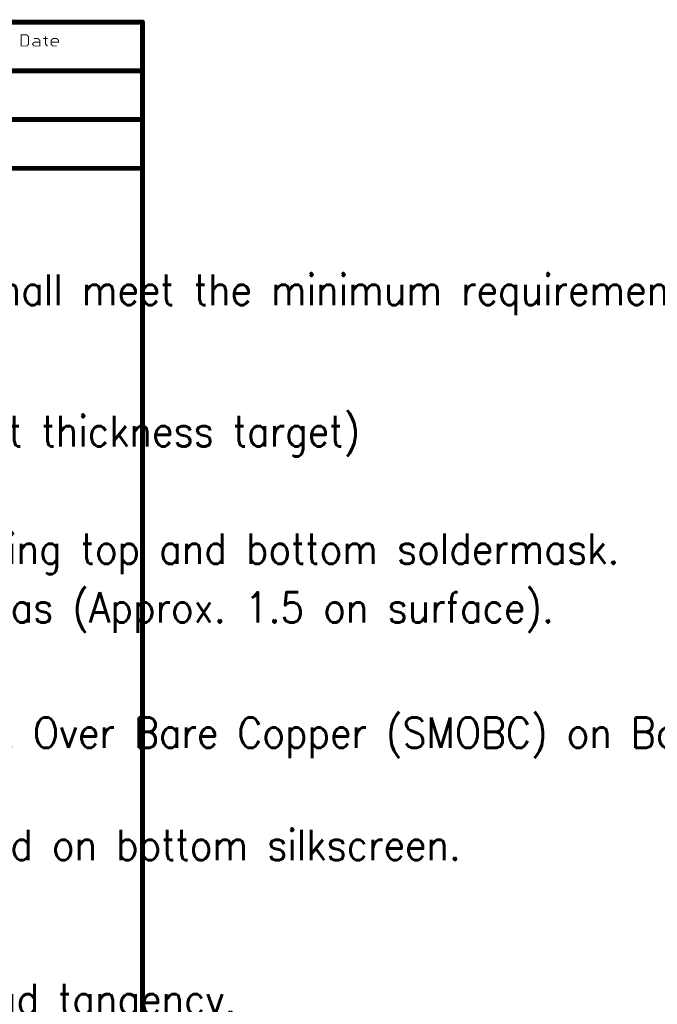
# Model space of a CAD drawing. Header units: millimetres. Extents: x -1.5 to 11.1, y -3 to 5.
# Tile 323 of 323: x 8.5 to 11.1, y 1 to 5. Entities that reach past the tile are written whole.
import ezdxf

# ---------------------------------------------------------------- set-up
doc = ezdxf.new("R2010")
doc.units = ezdxf.units.MM
doc.header["$MEASUREMENT"] = 0
doc.layers.add('Document', color=7, linetype='Continuous', true_color=0x7f7f00)
doc.styles.add('textstyle30', font='standard')
doc.styles.add('textstyle35', font='standard')
doc.styles.add('textstyle39', font='standard')
doc.styles.add('textstyle41', font='standard')
doc.styles.add('textstyle46', font='standard')
doc.styles.add('textstyle50', font='standard')
doc.styles.add('textstyle56', font='standard')

# ---------------------------------------------------------------- blocks, each defined once
blk = doc.blocks.new('PCB_F___30T_20G_16D_4003_1')
at = {"layer": 'Document'}
for points in [[(8.4, 5.027, 0.02, 0.02, 0), (9, 5.027, 0.02, 0.02, 0)], [(9, 4.827, 0.02, 0.02, 0), (9, 5.027, 0.02, 0.02, 0)], [(8.995, 5.027, 0.01, 0.01, -1), (9.005, 5.027, 0.01, 0.01, 0)], [(9, 5.032, 0.01, 0.01, -1), (9, 5.022, 0.01, 0.01, 0)], [(8.502, 4.929, 0.004, 0.004, 0), (8.502, 4.975039, 0.004, 0.004, 0)], [(8.502, 4.975039, 0.004, 0.004, 0), (8.52502, 4.975039, 0.004, 0.004, 0)], [(8.501, 4.975039, 0.002, 0.002, -1), (8.503, 4.975039, 0.002, 0.002, 0)], [(8.502, 4.974039, 0.002, 0.002, -1), (8.502, 4.976039, 0.002, 0.002, 0)], [(8.524312, 4.974332, 0.002, 0.002, -1), (8.525727, 4.975746, 0.002, 0.002, 0)], [(8.52502, 4.975039, 0.004, 0.004, 0), (8.532693, 4.967366, 0.004, 0.004, 0)], [(8.52502, 4.976039, 0.002, 0.002, -1), (8.52502, 4.974039, 0.002, 0.002, 0)], [(8.52502, 4.929, 0.004, 0.004, 0), (8.532693, 4.936673, 0.004, 0.004, 0)], [(8.532693, 4.936673, 0.004, 0.004, 0), (8.532693, 4.967366, 0.004, 0.004, 0)], [(8.531693, 4.967366, 0.002, 0.002, -1), (8.533693, 4.967366, 0.002, 0.002, 0)], [(8.533693, 4.936673, 0.002, 0.002, -1), (8.531693, 4.936673, 0.002, 0.002, 0)], [(8.5334, 4.968073, 0.002, 0.002, -1), (8.531986, 4.966659, 0.002, 0.002, 0)], [(8.531986, 4.93738, 0.002, 0.002, -1), (8.5334, 4.935966, 0.002, 0.002, 0)], [(8.548039, 4.936673, 0.004, 0.004, 0), (8.555712, 4.944346, 0.004, 0.004, 0)], [(8.548039, 4.936673, 0.004, 0.004, 0), (8.555712, 4.929, 0.004, 0.004, 0)], [(8.547332, 4.935966, 0.002, 0.002, -1), (8.548746, 4.93738, 0.002, 0.002, 0)], [(8.548746, 4.935966, 0.002, 0.002, -1), (8.547332, 4.93738, 0.002, 0.002, 0)], [(8.555712, 4.959693, 0.004, 0.004, 0), (8.571059, 4.959693, 0.004, 0.004, 0)], [(8.555712, 4.958693, 0.002, 0.002, -1), (8.555712, 4.960693, 0.002, 0.002, 0)], [(8.555712, 4.944346, 0.004, 0.004, 0), (8.578732, 4.944346, 0.004, 0.004, 0)], [(8.555712, 4.943346, 0.002, 0.002, -1), (8.555712, 4.945346, 0.002, 0.002, 0)], [(8.555005, 4.945053, 0.002, 0.002, -1), (8.556419, 4.943639, 0.002, 0.002, 0)], [(8.571059, 4.959693, 0.004, 0.004, 0), (8.578732, 4.95202, 0.004, 0.004, 0)], [(8.570352, 4.958986, 0.002, 0.002, -1), (8.571766, 4.9604, 0.002, 0.002, 0)], [(8.571059, 4.960693, 0.002, 0.002, -1), (8.571059, 4.958693, 0.002, 0.002, 0)], [(8.578732, 4.929, 0.004, 0.004, 0), (8.578732, 4.95202, 0.004, 0.004, 0)], [(8.577732, 4.95202, 0.002, 0.002, -1), (8.579732, 4.95202, 0.002, 0.002, 0)], [(8.579439, 4.952727, 0.002, 0.002, -1), (8.578025, 4.951312, 0.002, 0.002, 0)], [(8.578732, 4.945346, 0.002, 0.002, -1), (8.578732, 4.943346, 0.002, 0.002, 0)], [(8.594078, 4.959693, 0.004, 0.004, 0), (8.609425, 4.959693, 0.004, 0.004, 0)], [(8.594078, 4.958693, 0.002, 0.002, -1), (8.594078, 4.960693, 0.002, 0.002, 0)], [(8.601044, 4.935966, 0.002, 0.002, -1), (8.602459, 4.93738, 0.002, 0.002, 0)], [(8.601752, 4.936673, 0.004, 0.004, 0), (8.601752, 4.967366, 0.004, 0.004, 0)], [(8.600752, 4.967366, 0.002, 0.002, -1), (8.602752, 4.967366, 0.002, 0.002, 0)], [(8.601752, 4.936673, 0.004, 0.004, 0), (8.609425, 4.929, 0.004, 0.004, 0)], [(8.602752, 4.936673, 0.002, 0.002, -1), (8.600752, 4.936673, 0.002, 0.002, 0)], [(8.609425, 4.960693, 0.002, 0.002, -1), (8.609425, 4.958693, 0.002, 0.002, 0)], [(8.624771, 4.95202, 0.004, 0.004, 0), (8.632444, 4.959693, 0.004, 0.004, 0)], [(8.624771, 4.936673, 0.004, 0.004, 0), (8.624771, 4.95202, 0.004, 0.004, 0)], [(8.623771, 4.95202, 0.002, 0.002, -1), (8.625771, 4.95202, 0.002, 0.002, 0)], [(8.625478, 4.951312, 0.002, 0.002, -1), (8.624064, 4.952727, 0.002, 0.002, 0)], [(8.624771, 4.944346, 0.004, 0.004, 0), (8.655464, 4.944346, 0.004, 0.004, 0)], [(8.624771, 4.943346, 0.002, 0.002, -1), (8.624771, 4.945346, 0.002, 0.002, 0)], [(8.624771, 4.936673, 0.004, 0.004, 0), (8.632444, 4.929, 0.004, 0.004, 0)], [(8.624064, 4.935966, 0.002, 0.002, -1), (8.625478, 4.93738, 0.002, 0.002, 0)], [(8.625771, 4.936673, 0.002, 0.002, -1), (8.623771, 4.936673, 0.002, 0.002, 0)], [(8.632444, 4.959693, 0.004, 0.004, 0), (8.647791, 4.959693, 0.004, 0.004, 0)], [(8.632444, 4.958693, 0.002, 0.002, -1), (8.632444, 4.960693, 0.002, 0.002, 0)], [(8.631737, 4.9604, 0.002, 0.002, -1), (8.633152, 4.958986, 0.002, 0.002, 0)], [(8.647791, 4.959693, 0.004, 0.004, 0), (8.655464, 4.95202, 0.004, 0.004, 0)], [(8.647084, 4.958986, 0.002, 0.002, -1), (8.648498, 4.9604, 0.002, 0.002, 0)], [(8.647791, 4.960693, 0.002, 0.002, -1), (8.647791, 4.958693, 0.002, 0.002, 0)], [(8.655464, 4.944346, 0.004, 0.004, 0), (8.655464, 4.95202, 0.004, 0.004, 0)], [(8.654464, 4.95202, 0.002, 0.002, -1), (8.656464, 4.95202, 0.002, 0.002, 0)], [(8.656464, 4.944346, 0.002, 0.002, -1), (8.654464, 4.944346, 0.002, 0.002, 0)], [(8.656171, 4.952727, 0.002, 0.002, -1), (8.654757, 4.951312, 0.002, 0.002, 0)], [(8.655464, 4.945346, 0.002, 0.002, -1), (8.655464, 4.943346, 0.002, 0.002, 0)], [(8.502, 4.929, 0.004, 0.004, 0), (8.52502, 4.929, 0.004, 0.004, 0)], [(8.502, 4.928, 0.002, 0.002, -1), (8.502, 4.93, 0.002, 0.002, 0)], [(8.503, 4.929, 0.002, 0.002, -1), (8.501, 4.929, 0.002, 0.002, 0)], [(8.525727, 4.928293, 0.002, 0.002, -1), (8.524312, 4.929707, 0.002, 0.002, 0)], [(8.52502, 4.93, 0.002, 0.002, -1), (8.52502, 4.928, 0.002, 0.002, 0)], [(8.555712, 4.929, 0.004, 0.004, 0), (8.578732, 4.929, 0.004, 0.004, 0)], [(8.555712, 4.928, 0.002, 0.002, -1), (8.555712, 4.93, 0.002, 0.002, 0)], [(8.556419, 4.929707, 0.002, 0.002, -1), (8.555005, 4.928293, 0.002, 0.002, 0)], [(8.579732, 4.929, 0.002, 0.002, -1), (8.577732, 4.929, 0.002, 0.002, 0)], [(8.578732, 4.93, 0.002, 0.002, -1), (8.578732, 4.928, 0.002, 0.002, 0)], [(8.610132, 4.929707, 0.002, 0.002, -1), (8.608718, 4.928293, 0.002, 0.002, 0)], [(8.632444, 4.929, 0.004, 0.004, 0), (8.647791, 4.929, 0.004, 0.004, 0)], [(8.632444, 4.928, 0.002, 0.002, -1), (8.632444, 4.93, 0.002, 0.002, 0)], [(8.633151, 4.929707, 0.002, 0.002, -1), (8.631737, 4.928293, 0.002, 0.002, 0)], [(8.647791, 4.93, 0.002, 0.002, -1), (8.647791, 4.928, 0.002, 0.002, 0)], [(6.5, 4.827, 0.02, 0.02, 0), (9, 4.827, 0.02, 0.02, 0)], [(9, 4.627, 0.02, 0.02, 0), (9, 4.827, 0.02, 0.02, 0)], [(8.995, 4.827, 0.01, 0.01, -1), (9.005, 4.827, 0.01, 0.01, 0)], [(9.005, 4.827, 0.01, 0.01, -1), (8.995, 4.827, 0.01, 0.01, 0)], [(9, 4.832, 0.01, 0.01, -1), (9, 4.822, 0.01, 0.01, 0)], [(6.5, 4.627, 0.02, 0.02, 0), (9, 4.627, 0.02, 0.02, 0)], [(9, 4.427, 0.02, 0.02, 0), (9, 4.627, 0.02, 0.02, 0)], [(8.995, 4.627, 0.01, 0.01, -1), (9.005, 4.627, 0.01, 0.01, 0)], [(9.005, 4.627, 0.01, 0.01, -1), (8.995, 4.627, 0.01, 0.01, 0)], [(9, 4.632, 0.01, 0.01, -1), (9, 4.622, 0.01, 0.01, 0)], [(8.4, 4.427, 0.02, 0.02, 0), (9, 4.427, 0.02, 0.02, 0)], [(9, -0.173, 0.02, 0.02, 0), (9, 4.427, 0.02, 0.02, 0)], [(8.995, 4.427, 0.01, 0.01, -1), (9.005, 4.427, 0.01, 0.01, 0)], [(9.005, 4.427, 0.01, 0.01, -1), (8.995, 4.427, 0.01, 0.01, 0)], [(9, 4.432, 0.01, 0.01, -1), (9, 4.422, 0.01, 0.01, 0)]]:
    blk.add_lwpolyline(points, format="xyseb", dxfattribs=at)
for points in [[(8.995, 5.027, 0.01, 0.01, 1), (9.005, 5.027, 0.01, 0.01, 1)], [(8.995, 5.027, 0.01, 0.01, 1), (9.005, 5.027, 0.01, 0.01, 1)], [(8.9925, 5.027, 0.005, 0.005, 1), (8.9975, 5.027, 0.005, 0.005, 1)], [(8.9975, 5.032, 0.005, 0.005, 1), (9.0025, 5.032, 0.005, 0.005, 1)], [(8.9975, 5.022, 0.005, 0.005, 1), (9.0025, 5.022, 0.005, 0.005, 1)], [(9.0025, 5.027, 0.005, 0.005, 1), (9.0075, 5.027, 0.005, 0.005, 1)], [(8.501, 4.975039, 0.002, 0.002, 1), (8.503, 4.975039, 0.002, 0.002, 1)], [(8.501, 4.975039, 0.002, 0.002, 1), (8.503, 4.975039, 0.002, 0.002, 1)], [(8.5005, 4.975039, 0.001, 0.001, 1), (8.5015, 4.975039, 0.001, 0.001, 1)], [(8.5015, 4.976039, 0.001, 0.001, 1), (8.5025, 4.976039, 0.001, 0.001, 1)], [(8.5015, 4.974039, 0.001, 0.001, 1), (8.5025, 4.974039, 0.001, 0.001, 1)], [(8.5025, 4.975039, 0.001, 0.001, 1), (8.5035, 4.975039, 0.001, 0.001, 1)], [(8.52402, 4.975039, 0.002, 0.002, 1), (8.52602, 4.975039, 0.002, 0.002, 1)], [(8.52402, 4.975039, 0.002, 0.002, 1), (8.52602, 4.975039, 0.002, 0.002, 1)], [(8.523812, 4.974332, 0.001, 0.001, 1), (8.524812, 4.974332, 0.001, 0.001, 1)], [(8.52452, 4.976039, 0.001, 0.001, 1), (8.52552, 4.976039, 0.001, 0.001, 1)], [(8.52452, 4.974039, 0.001, 0.001, 1), (8.52552, 4.974039, 0.001, 0.001, 1)], [(8.525227, 4.975746, 0.001, 0.001, 1), (8.526227, 4.975746, 0.001, 0.001, 1)], [(8.531693, 4.967366, 0.002, 0.002, 1), (8.533693, 4.967366, 0.002, 0.002, 1)], [(8.531693, 4.967366, 0.002, 0.002, 1), (8.533693, 4.967366, 0.002, 0.002, 1)], [(8.531193, 4.967366, 0.001, 0.001, 1), (8.532193, 4.967366, 0.001, 0.001, 1)], [(8.531693, 4.936673, 0.002, 0.002, 1), (8.533693, 4.936673, 0.002, 0.002, 1)], [(8.531693, 4.936673, 0.002, 0.002, 1), (8.533693, 4.936673, 0.002, 0.002, 1)], [(8.531193, 4.936673, 0.001, 0.001, 1), (8.532193, 4.936673, 0.001, 0.001, 1)], [(8.531486, 4.966659, 0.001, 0.001, 1), (8.532486, 4.966659, 0.001, 0.001, 1)], [(8.531486, 4.93738, 0.001, 0.001, 1), (8.532486, 4.93738, 0.001, 0.001, 1)], [(8.5329, 4.968073, 0.001, 0.001, 1), (8.5339, 4.968073, 0.001, 0.001, 1)], [(8.5329, 4.935966, 0.001, 0.001, 1), (8.5339, 4.935966, 0.001, 0.001, 1)], [(8.533193, 4.967366, 0.001, 0.001, 1), (8.534193, 4.967366, 0.001, 0.001, 1)], [(8.533193, 4.936673, 0.001, 0.001, 1), (8.534193, 4.936673, 0.001, 0.001, 1)], [(8.547039, 4.936673, 0.002, 0.002, 1), (8.549039, 4.936673, 0.002, 0.002, 1)], [(8.547039, 4.936673, 0.002, 0.002, 1), (8.549039, 4.936673, 0.002, 0.002, 1)], [(8.546832, 4.93738, 0.001, 0.001, 1), (8.547832, 4.93738, 0.001, 0.001, 1)], [(8.546832, 4.935966, 0.001, 0.001, 1), (8.547832, 4.935966, 0.001, 0.001, 1)], [(8.548246, 4.93738, 0.001, 0.001, 1), (8.549246, 4.93738, 0.001, 0.001, 1)], [(8.548246, 4.935966, 0.001, 0.001, 1), (8.549246, 4.935966, 0.001, 0.001, 1)], [(8.554712, 4.959693, 0.002, 0.002, 1), (8.556712, 4.959693, 0.002, 0.002, 1)], [(8.554712, 4.944346, 0.002, 0.002, 1), (8.556712, 4.944346, 0.002, 0.002, 1)], [(8.554712, 4.944346, 0.002, 0.002, 1), (8.556712, 4.944346, 0.002, 0.002, 1)], [(8.554505, 4.945053, 0.001, 0.001, 1), (8.555505, 4.945053, 0.001, 0.001, 1)], [(8.555212, 4.960693, 0.001, 0.001, 1), (8.556212, 4.960693, 0.001, 0.001, 1)], [(8.555212, 4.958693, 0.001, 0.001, 1), (8.556212, 4.958693, 0.001, 0.001, 1)], [(8.555212, 4.945346, 0.001, 0.001, 1), (8.556212, 4.945346, 0.001, 0.001, 1)], [(8.555212, 4.943346, 0.001, 0.001, 1), (8.556212, 4.943346, 0.001, 0.001, 1)], [(8.555919, 4.943639, 0.001, 0.001, 1), (8.556919, 4.943639, 0.001, 0.001, 1)], [(8.570059, 4.959693, 0.002, 0.002, 1), (8.572059, 4.959693, 0.002, 0.002, 1)], [(8.570059, 4.959693, 0.002, 0.002, 1), (8.572059, 4.959693, 0.002, 0.002, 1)], [(8.569852, 4.958986, 0.001, 0.001, 1), (8.570852, 4.958986, 0.001, 0.001, 1)], [(8.570559, 4.960693, 0.001, 0.001, 1), (8.571559, 4.960693, 0.001, 0.001, 1)], [(8.570559, 4.958693, 0.001, 0.001, 1), (8.571559, 4.958693, 0.001, 0.001, 1)], [(8.571266, 4.9604, 0.001, 0.001, 1), (8.572266, 4.9604, 0.001, 0.001, 1)], [(8.577732, 4.95202, 0.002, 0.002, 1), (8.579732, 4.95202, 0.002, 0.002, 1)], [(8.577732, 4.95202, 0.002, 0.002, 1), (8.579732, 4.95202, 0.002, 0.002, 1)], [(8.577232, 4.95202, 0.001, 0.001, 1), (8.578232, 4.95202, 0.001, 0.001, 1)], [(8.577732, 4.944346, 0.002, 0.002, 1), (8.579732, 4.944346, 0.002, 0.002, 1)], [(8.577525, 4.951312, 0.001, 0.001, 1), (8.578525, 4.951312, 0.001, 0.001, 1)], [(8.578232, 4.945346, 0.001, 0.001, 1), (8.579232, 4.945346, 0.001, 0.001, 1)], [(8.578232, 4.943346, 0.001, 0.001, 1), (8.579232, 4.943346, 0.001, 0.001, 1)], [(8.578939, 4.952727, 0.001, 0.001, 1), (8.579939, 4.952727, 0.001, 0.001, 1)], [(8.579232, 4.95202, 0.001, 0.001, 1), (8.580232, 4.95202, 0.001, 0.001, 1)], [(8.593078, 4.959693, 0.002, 0.002, 1), (8.595078, 4.959693, 0.002, 0.002, 1)], [(8.593578, 4.960693, 0.001, 0.001, 1), (8.594578, 4.960693, 0.001, 0.001, 1)], [(8.593578, 4.958693, 0.001, 0.001, 1), (8.594578, 4.958693, 0.001, 0.001, 1)], [(8.600752, 4.967366, 0.002, 0.002, 1), (8.602752, 4.967366, 0.002, 0.002, 1)], [(8.600252, 4.967366, 0.001, 0.001, 1), (8.601252, 4.967366, 0.001, 0.001, 1)], [(8.600752, 4.936673, 0.002, 0.002, 1), (8.602752, 4.936673, 0.002, 0.002, 1)], [(8.600752, 4.936673, 0.002, 0.002, 1), (8.602752, 4.936673, 0.002, 0.002, 1)], [(8.600252, 4.936673, 0.001, 0.001, 1), (8.601252, 4.936673, 0.001, 0.001, 1)], [(8.600544, 4.935966, 0.001, 0.001, 1), (8.601544, 4.935966, 0.001, 0.001, 1)], [(8.601959, 4.93738, 0.001, 0.001, 1), (8.602959, 4.93738, 0.001, 0.001, 1)], [(8.602252, 4.967366, 0.001, 0.001, 1), (8.603252, 4.967366, 0.001, 0.001, 1)], [(8.602252, 4.936673, 0.001, 0.001, 1), (8.603252, 4.936673, 0.001, 0.001, 1)], [(8.608425, 4.959693, 0.002, 0.002, 1), (8.610425, 4.959693, 0.002, 0.002, 1)], [(8.608925, 4.960693, 0.001, 0.001, 1), (8.609925, 4.960693, 0.001, 0.001, 1)], [(8.608925, 4.958693, 0.001, 0.001, 1), (8.609925, 4.958693, 0.001, 0.001, 1)], [(8.623771, 4.95202, 0.002, 0.002, 1), (8.625771, 4.95202, 0.002, 0.002, 1)], [(8.623771, 4.95202, 0.002, 0.002, 1), (8.625771, 4.95202, 0.002, 0.002, 1)], [(8.623271, 4.95202, 0.001, 0.001, 1), (8.624271, 4.95202, 0.001, 0.001, 1)], [(8.623771, 4.944346, 0.002, 0.002, 1), (8.625771, 4.944346, 0.002, 0.002, 1)], [(8.623771, 4.936673, 0.002, 0.002, 1), (8.625771, 4.936673, 0.002, 0.002, 1)], [(8.623771, 4.936673, 0.002, 0.002, 1), (8.625771, 4.936673, 0.002, 0.002, 1)], [(8.623271, 4.936673, 0.001, 0.001, 1), (8.624271, 4.936673, 0.001, 0.001, 1)], [(8.623564, 4.952727, 0.001, 0.001, 1), (8.624564, 4.952727, 0.001, 0.001, 1)], [(8.623564, 4.935966, 0.001, 0.001, 1), (8.624564, 4.935966, 0.001, 0.001, 1)], [(8.624271, 4.945346, 0.001, 0.001, 1), (8.625271, 4.945346, 0.001, 0.001, 1)], [(8.624271, 4.943346, 0.001, 0.001, 1), (8.625271, 4.943346, 0.001, 0.001, 1)], [(8.624978, 4.951312, 0.001, 0.001, 1), (8.625978, 4.951312, 0.001, 0.001, 1)], [(8.624978, 4.93738, 0.001, 0.001, 1), (8.625978, 4.93738, 0.001, 0.001, 1)], [(8.625271, 4.95202, 0.001, 0.001, 1), (8.626271, 4.95202, 0.001, 0.001, 1)], [(8.625271, 4.936673, 0.001, 0.001, 1), (8.626271, 4.936673, 0.001, 0.001, 1)], [(8.631444, 4.959693, 0.002, 0.002, 1), (8.633444, 4.959693, 0.002, 0.002, 1)], [(8.631444, 4.959693, 0.002, 0.002, 1), (8.633444, 4.959693, 0.002, 0.002, 1)], [(8.631237, 4.9604, 0.001, 0.001, 1), (8.632237, 4.9604, 0.001, 0.001, 1)], [(8.631944, 4.960693, 0.001, 0.001, 1), (8.632944, 4.960693, 0.001, 0.001, 1)], [(8.631944, 4.958693, 0.001, 0.001, 1), (8.632944, 4.958693, 0.001, 0.001, 1)], [(8.632652, 4.958986, 0.001, 0.001, 1), (8.633652, 4.958986, 0.001, 0.001, 1)], [(8.646791, 4.959693, 0.002, 0.002, 1), (8.648791, 4.959693, 0.002, 0.002, 1)], [(8.646791, 4.959693, 0.002, 0.002, 1), (8.648791, 4.959693, 0.002, 0.002, 1)], [(8.646584, 4.958986, 0.001, 0.001, 1), (8.647584, 4.958986, 0.001, 0.001, 1)], [(8.647291, 4.960693, 0.001, 0.001, 1), (8.648291, 4.960693, 0.001, 0.001, 1)], [(8.647291, 4.958693, 0.001, 0.001, 1), (8.648291, 4.958693, 0.001, 0.001, 1)], [(8.647998, 4.9604, 0.001, 0.001, 1), (8.648998, 4.9604, 0.001, 0.001, 1)], [(8.654464, 4.95202, 0.002, 0.002, 1), (8.656464, 4.95202, 0.002, 0.002, 1)], [(8.654464, 4.95202, 0.002, 0.002, 1), (8.656464, 4.95202, 0.002, 0.002, 1)], [(8.653964, 4.95202, 0.001, 0.001, 1), (8.654964, 4.95202, 0.001, 0.001, 1)], [(8.654464, 4.944346, 0.002, 0.002, 1), (8.656464, 4.944346, 0.002, 0.002, 1)], [(8.654464, 4.944346, 0.002, 0.002, 1), (8.656464, 4.944346, 0.002, 0.002, 1)], [(8.653964, 4.944346, 0.001, 0.001, 1), (8.654964, 4.944346, 0.001, 0.001, 1)], [(8.654257, 4.951312, 0.001, 0.001, 1), (8.655257, 4.951312, 0.001, 0.001, 1)], [(8.654964, 4.945346, 0.001, 0.001, 1), (8.655964, 4.945346, 0.001, 0.001, 1)], [(8.654964, 4.943346, 0.001, 0.001, 1), (8.655964, 4.943346, 0.001, 0.001, 1)], [(8.655671, 4.952727, 0.001, 0.001, 1), (8.656671, 4.952727, 0.001, 0.001, 1)], [(8.655964, 4.95202, 0.001, 0.001, 1), (8.656964, 4.95202, 0.001, 0.001, 1)], [(8.655964, 4.944346, 0.001, 0.001, 1), (8.656964, 4.944346, 0.001, 0.001, 1)], [(8.501, 4.929, 0.002, 0.002, 1), (8.503, 4.929, 0.002, 0.002, 1)], [(8.501, 4.929, 0.002, 0.002, 1), (8.503, 4.929, 0.002, 0.002, 1)], [(8.5005, 4.929, 0.001, 0.001, 1), (8.5015, 4.929, 0.001, 0.001, 1)], [(8.5015, 4.93, 0.001, 0.001, 1), (8.5025, 4.93, 0.001, 0.001, 1)], [(8.5015, 4.928, 0.001, 0.001, 1), (8.5025, 4.928, 0.001, 0.001, 1)], [(8.5025, 4.929, 0.001, 0.001, 1), (8.5035, 4.929, 0.001, 0.001, 1)], [(8.52402, 4.929, 0.002, 0.002, 1), (8.52602, 4.929, 0.002, 0.002, 1)], [(8.52402, 4.929, 0.002, 0.002, 1), (8.52602, 4.929, 0.002, 0.002, 1)], [(8.523812, 4.929707, 0.001, 0.001, 1), (8.524812, 4.929707, 0.001, 0.001, 1)], [(8.52452, 4.93, 0.001, 0.001, 1), (8.52552, 4.93, 0.001, 0.001, 1)], [(8.52452, 4.928, 0.001, 0.001, 1), (8.52552, 4.928, 0.001, 0.001, 1)], [(8.525227, 4.928293, 0.001, 0.001, 1), (8.526227, 4.928293, 0.001, 0.001, 1)], [(8.554712, 4.929, 0.002, 0.002, 1), (8.556712, 4.929, 0.002, 0.002, 1)], [(8.554712, 4.929, 0.002, 0.002, 1), (8.556712, 4.929, 0.002, 0.002, 1)], [(8.554505, 4.928293, 0.001, 0.001, 1), (8.555505, 4.928293, 0.001, 0.001, 1)], [(8.555212, 4.93, 0.001, 0.001, 1), (8.556212, 4.93, 0.001, 0.001, 1)], [(8.555212, 4.928, 0.001, 0.001, 1), (8.556212, 4.928, 0.001, 0.001, 1)], [(8.555919, 4.929707, 0.001, 0.001, 1), (8.556919, 4.929707, 0.001, 0.001, 1)], [(8.577732, 4.929, 0.002, 0.002, 1), (8.579732, 4.929, 0.002, 0.002, 1)], [(8.577732, 4.929, 0.002, 0.002, 1), (8.579732, 4.929, 0.002, 0.002, 1)], [(8.577232, 4.929, 0.001, 0.001, 1), (8.578232, 4.929, 0.001, 0.001, 1)], [(8.578232, 4.93, 0.001, 0.001, 1), (8.579232, 4.93, 0.001, 0.001, 1)], [(8.578232, 4.928, 0.001, 0.001, 1), (8.579232, 4.928, 0.001, 0.001, 1)], [(8.579232, 4.929, 0.001, 0.001, 1), (8.580232, 4.929, 0.001, 0.001, 1)], [(8.608425, 4.929, 0.002, 0.002, 1), (8.610425, 4.929, 0.002, 0.002, 1)], [(8.608218, 4.928293, 0.001, 0.001, 1), (8.609218, 4.928293, 0.001, 0.001, 1)], [(8.609632, 4.929707, 0.001, 0.001, 1), (8.610632, 4.929707, 0.001, 0.001, 1)], [(8.631444, 4.929, 0.002, 0.002, 1), (8.633444, 4.929, 0.002, 0.002, 1)], [(8.631444, 4.929, 0.002, 0.002, 1), (8.633444, 4.929, 0.002, 0.002, 1)], [(8.631237, 4.928293, 0.001, 0.001, 1), (8.632237, 4.928293, 0.001, 0.001, 1)], [(8.631944, 4.93, 0.001, 0.001, 1), (8.632944, 4.93, 0.001, 0.001, 1)], [(8.631944, 4.928, 0.001, 0.001, 1), (8.632944, 4.928, 0.001, 0.001, 1)], [(8.632651, 4.929707, 0.001, 0.001, 1), (8.633651, 4.929707, 0.001, 0.001, 1)], [(8.646791, 4.929, 0.002, 0.002, 1), (8.648791, 4.929, 0.002, 0.002, 1)], [(8.647291, 4.93, 0.001, 0.001, 1), (8.648291, 4.93, 0.001, 0.001, 1)], [(8.647291, 4.928, 0.001, 0.001, 1), (8.648291, 4.928, 0.001, 0.001, 1)], [(8.995, 4.827, 0.01, 0.01, 1), (9.005, 4.827, 0.01, 0.01, 1)], [(8.995, 4.827, 0.01, 0.01, 1), (9.005, 4.827, 0.01, 0.01, 1)], [(8.995, 4.827, 0.01, 0.01, 1), (9.005, 4.827, 0.01, 0.01, 1)], [(8.9925, 4.827, 0.005, 0.005, 1), (8.9975, 4.827, 0.005, 0.005, 1)], [(8.9925, 4.827, 0.005, 0.005, 1), (8.9975, 4.827, 0.005, 0.005, 1)], [(8.9975, 4.832, 0.005, 0.005, 1), (9.0025, 4.832, 0.005, 0.005, 1)], [(8.9975, 4.822, 0.005, 0.005, 1), (9.0025, 4.822, 0.005, 0.005, 1)], [(9.0025, 4.827, 0.005, 0.005, 1), (9.0075, 4.827, 0.005, 0.005, 1)], [(9.0025, 4.827, 0.005, 0.005, 1), (9.0075, 4.827, 0.005, 0.005, 1)], [(8.995, 4.627, 0.01, 0.01, 1), (9.005, 4.627, 0.01, 0.01, 1)], [(8.995, 4.627, 0.01, 0.01, 1), (9.005, 4.627, 0.01, 0.01, 1)], [(8.995, 4.627, 0.01, 0.01, 1), (9.005, 4.627, 0.01, 0.01, 1)], [(8.9925, 4.627, 0.005, 0.005, 1), (8.9975, 4.627, 0.005, 0.005, 1)], [(8.9925, 4.627, 0.005, 0.005, 1), (8.9975, 4.627, 0.005, 0.005, 1)], [(8.9975, 4.632, 0.005, 0.005, 1), (9.0025, 4.632, 0.005, 0.005, 1)], [(8.9975, 4.622, 0.005, 0.005, 1), (9.0025, 4.622, 0.005, 0.005, 1)], [(9.0025, 4.627, 0.005, 0.005, 1), (9.0075, 4.627, 0.005, 0.005, 1)], [(9.0025, 4.627, 0.005, 0.005, 1), (9.0075, 4.627, 0.005, 0.005, 1)], [(8.995, 4.427, 0.01, 0.01, 1), (9.005, 4.427, 0.01, 0.01, 1)], [(8.995, 4.427, 0.01, 0.01, 1), (9.005, 4.427, 0.01, 0.01, 1)], [(8.995, 4.427, 0.01, 0.01, 1), (9.005, 4.427, 0.01, 0.01, 1)], [(8.9925, 4.427, 0.005, 0.005, 1), (8.9975, 4.427, 0.005, 0.005, 1)], [(8.9925, 4.427, 0.005, 0.005, 1), (8.9975, 4.427, 0.005, 0.005, 1)], [(8.9975, 4.432, 0.005, 0.005, 1), (9.0025, 4.432, 0.005, 0.005, 1)], [(8.9975, 4.422, 0.005, 0.005, 1), (9.0025, 4.422, 0.005, 0.005, 1)], [(9.0025, 4.427, 0.005, 0.005, 1), (9.0075, 4.427, 0.005, 0.005, 1)], [(9.0025, 4.427, 0.005, 0.005, 1), (9.0075, 4.427, 0.005, 0.005, 1)]]:
    blk.add_lwpolyline(points, format="xyseb", close=True, dxfattribs=at)
for s, style, p in [('    Beginning foil thickness 1/2oz min. but shall meet the minimum requirements', 'textstyle30', (4.8, 3.865465)), ('    Dielectric - Fr4, (adjust this layer to meet thickness target)', 'textstyle35', (4.8, 3.285345)), ('    Total Board Thickness = 62 +/- 5 including top and bottom soldermask.', 'textstyle39', (4.8, 2.80246)), ('    Copper plate 1.0/1.5 thick in Thru Hole Vias (Approx. 1.5 on surface).', 'textstyle41', (4.8, 2.561595)), ('      Liquid Photo Imagable (LPI) Solder Mask Over Bare Copper (SMOBC) on Both', 'textstyle46', (4.8, 2.047193)), ('      Supplier ID and Date Code shall be noted on bottom silkscreen.', 'textstyle50', (4.8, 1.586638)), ('    All holes shall be located within hole to pad tangency.', 'textstyle56', (4.8, 0.953481))]:
    blk.add_text(s, height=0.125, rotation=360, dxfattribs=dict(at, style=style)).set_placement(p)

msp = doc.modelspace()

# ---------------------------------------------------------------- block references
msp.add_blockref('PCB_F___30T_20G_16D_4003_1', (0, 0))

doc.saveas('drawing.dxf')
